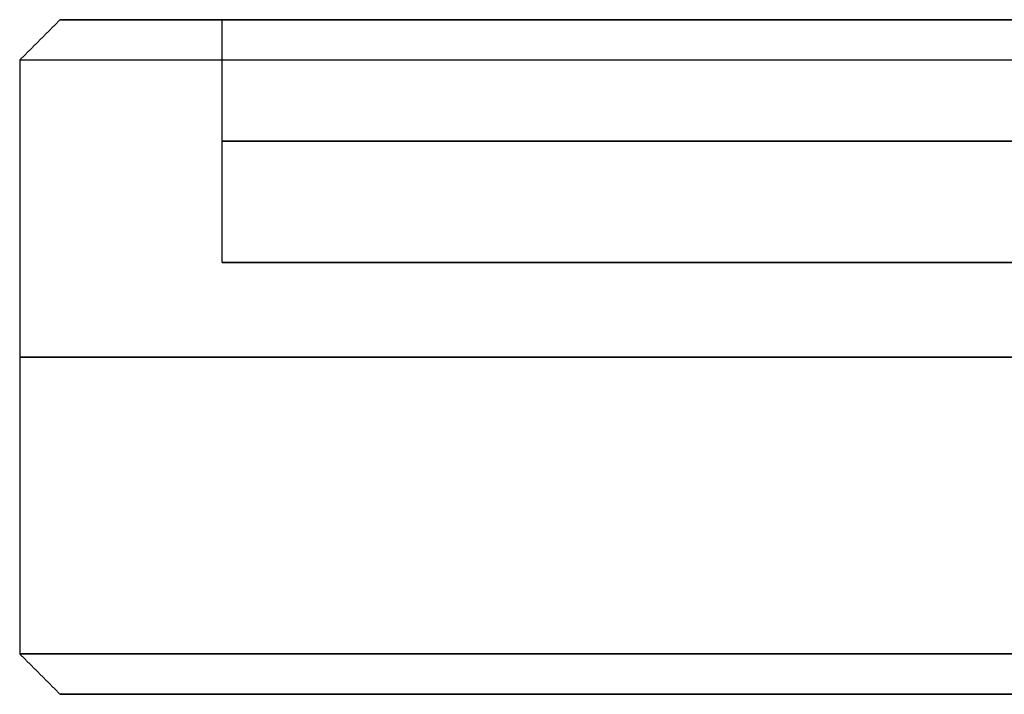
# Model space of a CAD drawing. Header units: centimetres. Extents: x -14.2 to 14.2, y -23.9 to 0.
# Tile 303 of 656: x -14.25 to -13.52, y -3.55 to -3.05. Entities that reach past the tile are written whole.
import ezdxf

# ---------------------------------------------------------------- set-up
doc = ezdxf.new("R2010")
doc.units = ezdxf.units.CM
doc.layers.add('Default', color=7, linetype='Continuous', true_color=0x000000)

msp = doc.modelspace()

# ---------------------------------------------------------------- linework, layer by layer
at = {"layer": 'Default'}
for p, q in [((-14.22, -3.05), (-14.1, -3.05)), ((-14.1, -3.23), (-14.1, -3.05)), ((-13.5, -3.23), (-14.1, -3.23)), ((-14.22, -3.55), (-12.545, -3.55))]:
    msp.add_line(p, q, dxfattribs=at)
at = {"layer": 'Default', "extrusion": (0, -1, 0)}
for centre, radius, start, end in [((-11.4, 0, 3.05), 2.82, 0, 180), ((-11.4, 0, 3.05), 2.82, 180, 360), ((-11.4, 0, 3.05), 2.7, 90, 270), ((-11.4, 0, 3.08), 2.85, 0, 180), ((-11.4, 0, 3.52), 2.85, 360, 180), ((-11.4, 0, 3.52), 2.85, 180, 360)]:
    msp.add_arc(centre, radius, start, end, dxfattribs=at)
at = {"layer": 'Default', "extrusion": (0, 1, 0)}
for centre, radius, start, end in [((11.4, 0, -3.08), 2.85, 180, 0), ((11.4, 0, -3.14), 2.7, 270, 90), ((11.4, 0, -3.23), 2.7, 270, 90), ((11.4, 0, -3.3), 2.85, 0, 180), ((11.4, 0, -3.3), 2.85, 180, 0), ((11.4, 0, -3.55), 2.82, 180, 0), ((11.4, 0, -3.55), 2.82, 360, 180)]:
    msp.add_arc(centre, radius, start, end, dxfattribs=at)
at = {"layer": 'Default'}
for points in [[(-14.22, -3.05), (-14.235, -3.065), (-14.25, -3.08)], [(-14.25, -3.08), (-14.25, -3.3), (-14.25, -3.52)], [(-14.22, -3.55), (-14.235, -3.535), (-14.25, -3.52)]]:
    msp.add_open_spline(points, degree=2, dxfattribs=at)

doc.saveas('drawing.dxf')
